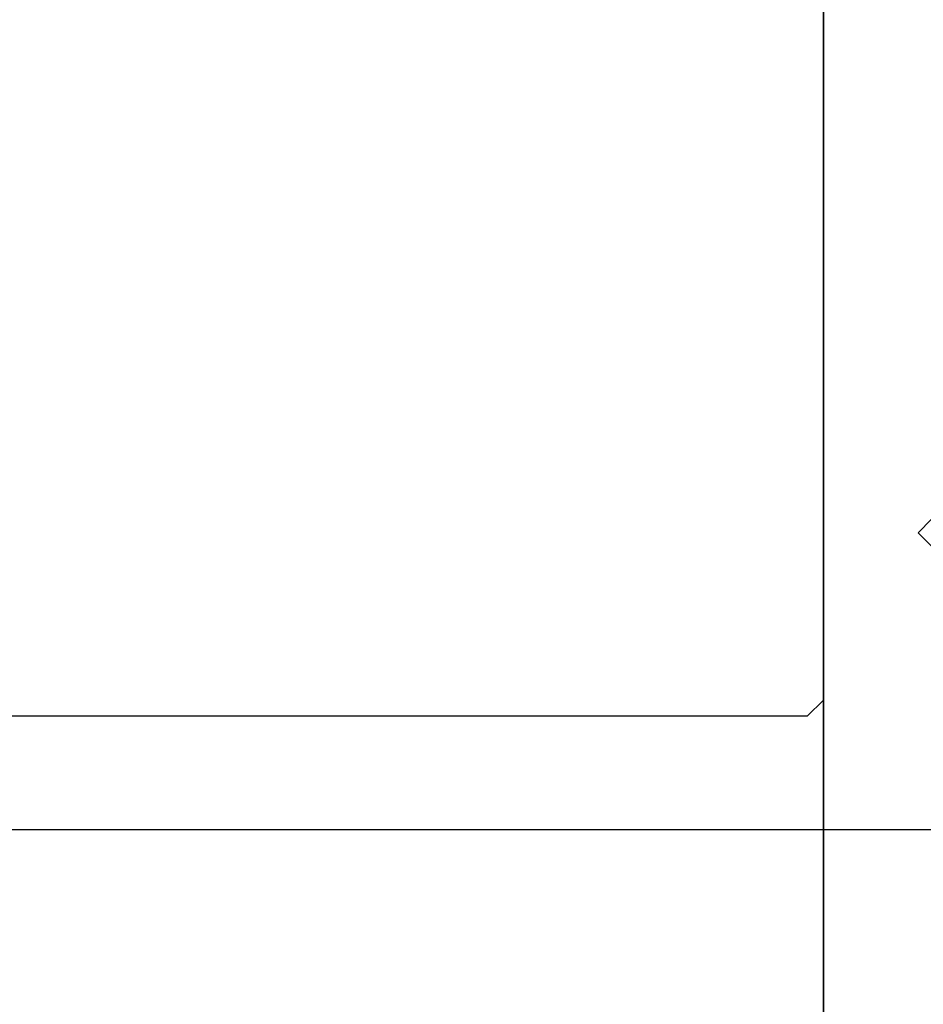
# Model space of a CAD drawing. Extents: x 4615668 to 9294084, y 5325188 to 10688993.
# Tile 288 of 656: x 4639510.4 to 4639512.07, y 5327777.63 to 5327779.46. Entities that reach past the tile are written whole.
import ezdxf

# ---------------------------------------------------------------- set-up
doc = ezdxf.new("R2010")
doc.units = 0
doc.header["$MEASUREMENT"] = 0
doc.layers.add('A_wymiary', color=152, linetype='Continuous', lineweight=5)
doc.layers.add('K-OPISY', color=252, linetype='Continuous', lineweight=15)
doc.layers.add('CrossSectionsProfils', color=7, linetype='Continuous')
doc.layers.add('DIM', color=7, linetype='Continuous')
doc.styles.add('Arial Narrow 20', font='arial.ttf', dxfattribs={"height": 20})
doc.styles.add('Simplex', font='simplex.shx')
doc.dimstyles.new('1do100 ok', dxfattribs={"dimscale": 0.5, "dimtxt": 12, "dimasz": 25, "dimexe": 20, "dimexo": 0, "dimgap": 5, "dimtad": 1, "dimdec": 0, "dimzin": 9, "dimtxsty": 'Arial Narrow 20', "dimblk": 'ARCHTICK', "dimcen": 3, "dimdle": 20, "dimclrd": 256, "dimclre": 256, "dimclrt": 256, "dimadec": 0, "dimazin": 2, "dimtfac": 1, "dimtdec": 0, "dimtix": 1, "dimtmove": 2, "dimatfit": 3, "dimldrblk": 'NONE', "dimfxl": 0, "dimtvp": 1, "dimtolj": 1, "dimtzin": 0, "dimlwd": 5, "dimlwe": 5, "dimarcsym": 0})
doc.dimstyles.new('1do50', dxfattribs={"dimscale": 5, "dimtxt": 2.5, "dimasz": 2.5, "dimexe": 2.5, "dimexo": 0.5, "dimgap": 1, "dimtad": 1, "dimdec": 1, "dimrnd": 0.5, "dimzin": 12, "dimdsep": 46, "dimtxsty": 'Simplex', "dimblk": 'OBLIQUE', "dimcen": 0.5, "dimdle": 2.5, "dimclrd": 256, "dimclre": 256, "dimclrt": 256, "dimadec": 1, "dimazin": 3, "dimtfac": 1, "dimtdec": 1, "dimtix": 1, "dimtmove": 0, "dimatfit": 3, "dimfxl": 0, "dimtolj": 1, "dimtzin": 0, "dimarcsym": 0})

# ---------------------------------------------------------------- blocks, each defined once
blk = doc.blocks.new('K43_2153_X', base_point=(858.06159, 1427.40338))
at = {"layer": 'CrossSectionsProfils', "flags": 128}
for points in [[(856.05942, 1420.90338), (856.05942, 1413.40349), (854.05942, 1413.40349), (854.05942, 1414.40349), (853.05942, 1414.40349), (853.05942, 1410.90326), (853.55942, 1410.40326), (854.05942, 1410.40326), (854.05942, 1411.90349), (856.05942, 1411.90349), (856.05942, 1408.15349), (856.30942, 1407.90349), (856.05942, 1407.65349), (856.05942, 1403.90349), (854.05942, 1403.90349), (854.05942, 1405.40326), (853.55942, 1405.40326), (853.05942, 1404.90326), (853.05942, 1402.70317), (853.35942, 1402.40317), (942.05942, 1402.40317)], [(858.05942, 1450.00358), (858.05942, 1404.80317), (858.35942, 1404.50317), (933.85942, 1404.50317)]]:
    blk.add_lwpolyline(points, dxfattribs=at)
blk = doc.blocks.new('G$CF6DD062E')
at = {"layer": 'A_wymiary', "ltscale": 40}
for points in [[(847.156, 635.317), (762.156, 635.317), (762.156, 6965.317), (847.156, 6965.317)], [(847.156, 6965.317), (867.156, 6965.317), (867.156, 635.317), (847.156, 635.317)]]:
    blk.add_lwpolyline(points, close=True, dxfattribs=at)
at = {"layer": 'CrossSectionsProfils', "ltscale": 40}
blk.add_lwpolyline([(831.625, 295.317), (762.156, 295.317), (762.156, 6965.317), (847.155, 6965.317), (847.155, 635.317)], dxfattribs=at)
blk.add_lwpolyline([(847.155, 6965.317), (867.154, 6965.317), (867.154, 635.317), (847.155, 635.317)], close=True, dxfattribs=at)
at = {"layer": 'CrossSectionsProfils', "yscale": -1, "rotation": 180}
blk.add_blockref('K43_2153_X', (847.154, 6940.317), dxfattribs=at)
blk = doc.blocks.new('_Oblique')
at = {"color": 0, "linetype": 'ByBlock', "lineweight": -2}
blk.add_line((-0.5, -0.5), (0.5, 0.5), dxfattribs=at)
blk = doc.blocks.new('_ArchTick')
at = {"color": 0, "linetype": 'ByBlock', "const_width": 0.15}
blk.add_lwpolyline([(-0.5, -0.5), (0.5, 0.5)], dxfattribs=at)
blk = doc.blocks.new('*D5685')
at = {"layer": 'Defpoints', "color": 0}
for p in [(4639513.7829, 5327784.9675), (4639627.6994, 5327784.9675), (4639498.7835, 5327149.9675)]:
    blk.add_point(p, dxfattribs=at)
at = {"layer": 'DIM', "lineweight": 5, "ltscale": 40}
for p, q in [((4639627.6994, 5327139.9675), (4639627.6994, 5327794.9675)), ((4639513.7829, 5327784.9675), (4639637.6994, 5327784.9675)), ((4639498.7835, 5327149.9675), (4639637.6994, 5327149.9675))]:
    blk.add_line(p, q, dxfattribs=at)
at = {"layer": 'DIM', "linetype": 'ByBlock', "lineweight": 5, "xscale": 12.5, "yscale": 12.5, "zscale": 12.5}
for p, rotation in [((4639627.6994, 5327784.9675), 90), ((4639627.6994, 5327149.9675), 270)]:
    blk.add_blockref('_ArchTick', p, dxfattribs=dict(at, rotation=rotation))
at = {"layer": 'DIM', "lineweight": 0, "ltscale": 40, "insert": (4639614.9812, 5327467.4675), "char_height": 20, "attachment_point": 5, "rotation": 90, "style": 'Arial Narrow 20'}
blk.add_mtext('\\A1;635', dxfattribs=at)
blk = doc.blocks.new('_None')

msp = doc.modelspace()

# ---------------------------------------------------------------- block references
at = {"layer": 'A_wymiary', "ltscale": 40, "xscale": 0.1, "yscale": 0.1, "zscale": 0.1}
msp.add_blockref('G$CF6DD062E', (4639427.1679, 5327086.4248), dxfattribs=at)

# ---------------------------------------------------------------- dimensions: what is measured, and where the dimension line sits
at = {"layer": 'DIM', "color": 1, "lineweight": 0, "ltscale": 40}
dim = msp.add_linear_dim(base=(4639627.6994, 5327784.9675), p1=(4639498.7835, 5327149.9675), p2=(4639513.7829, 5327784.9675), angle=90, dimstyle='1do100 ok', override={"dimfxl": 1, "dimfxlon": 0}, dxfattribs=at)
dim.commit()
dim.dimension.update_dxf_attribs({"geometry": '*D5685', "text_midpoint": (4639614.9812, 5327467.4675)})

# ---------------------------------------------------------------- leaders
at = {"layer": 'K-OPISY', "annotation_type": 0, "has_hookline": 1, "hookline_direction": 0, "text_width": 118.2857}
msp.add_leader([(4639486.9889, 5327797.2098), (4639520.3469, 5327737.8351), (4639532.8469, 5327737.8351)], dimstyle='1do50', override={"dimgap": 1, "dimtad": 1}, dxfattribs=at)

doc.saveas('drawing.dxf')
